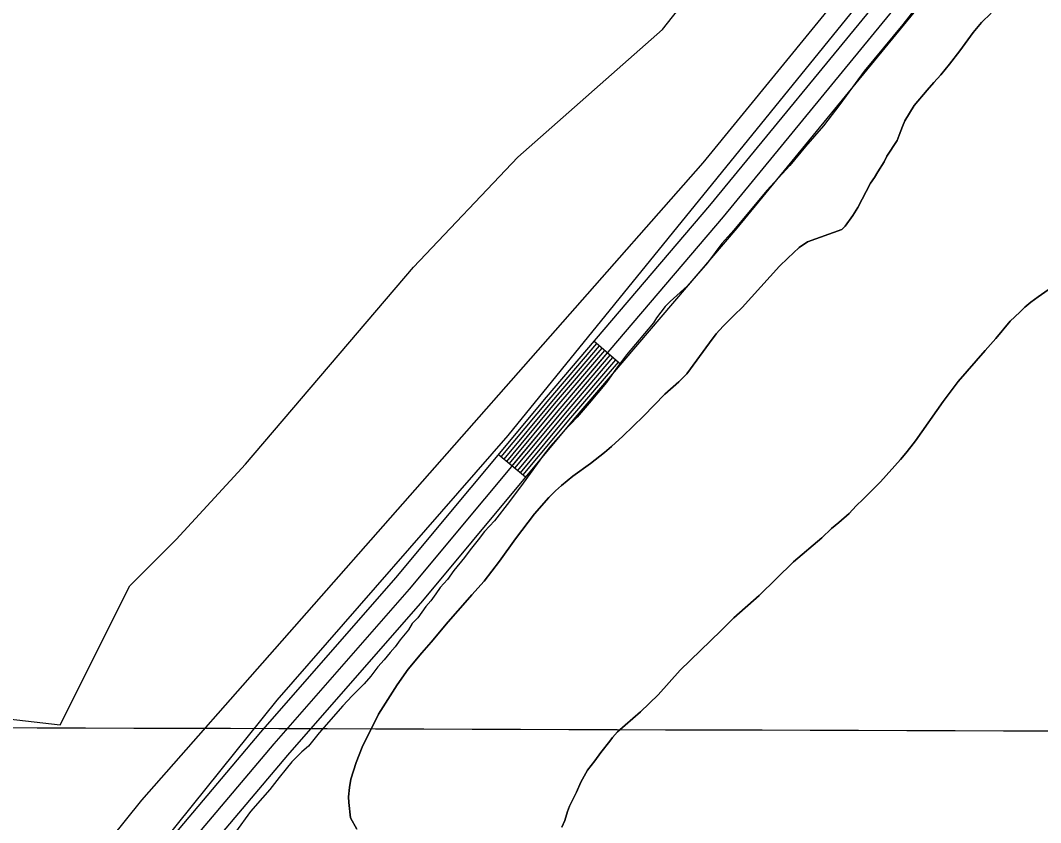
# Model space of a CAD drawing. Extents: x 3161615 to 3199515, y 867541 to 892976.
# Drawn here: x 3168111 to 3168973, y 878983 to 879661 of the extents above; entities that cross this region are included whole.
import ezdxf

# ---------------------------------------------------------------- set-up
doc = ezdxf.new("R2010")
doc.units = 0
for name, color, linetype in [('V-GRID-MAJR', 7, 'Continuous'), ('V-ROAD-CNTR', 7, 'Continuous'), ('V-SITE-VEGE', 7, 'Continuous'), ('V-TOPO-SHOR', 7, 'Continuous')]:
    doc.layers.add(name, color=color, linetype=linetype)

msp = doc.modelspace()

# ---------------------------------------------------------------- linework, layer by layer
at = {"layer": 'V-GRID-MAJR'}
msp.add_spline([(3165838.64, 879070.16), (3171065.66, 879053.81), (3176292.68, 879038.23), (3181519.69, 879023.4), (3186746.72, 879009.34), (3191973.74, 878996.03), (3197200.76, 878983.49), (3197200.77, 878983.49)], degree=3, dxfattribs=at)
at = {"layer": 'V-ROAD-CNTR'}
for p, q in [((3168618.6, 879370.1), (3168595.78, 879389.57)), ((3168538.15, 879274.67), (3168515.1, 879293.87))]:
    msp.add_line(p, q, dxfattribs=at)
for points in [[(3168843.24, 879686.74), (3168693.7, 879504.35), (3168555.54, 879342.4), (3168428.28, 879189.68), (3168314.11, 879059.18), (3168220.33, 878948.01), (3168176.02, 878892.68), (3168134.4, 878830.7), (3168090.53, 878770.5), (3168062.04, 878720.78), (3168024.66, 878652.99), (3167996.96, 878580.15), (3167961.18, 878497.5), (3167956.21, 878480.27)], [(3168854.77, 879677.15), (3168705.21, 879494.73), (3168567.01, 879332.73), (3168439.69, 879179.94), (3168325.49, 879049.41), (3168231.92, 878938.49), (3168188.12, 878883.8), (3168146.69, 878822.09), (3168103.14, 878762.33), (3168075.12, 878713.43), (3168038.31, 878646.67), (3168010.86, 878574.5)], [(3168866.31, 879667.56), (3168716.72, 879485.1), (3168578.48, 879323.06), (3168451.09, 879170.2), (3168336.87, 879039.63), (3168243.51, 878928.96), (3168200.22, 878874.91), (3168158.99, 878813.49), (3168115.75, 878754.16), (3168088.19, 878706.08), (3168051.95, 878640.36), (3168024.76, 878568.85)], [(3168598.06, 879387.62), (3168557.83, 879340.47), (3168517.4, 879291.95)], [(3168600.35, 879385.68), (3168560.13, 879338.53), (3168519.71, 879290.03)], [(3168602.63, 879383.73), (3168562.42, 879336.6), (3168522.01, 879288.11)], [(3168604.91, 879381.78), (3168564.71, 879334.67), (3168524.32, 879286.19)], [(3168607.19, 879379.84), (3168567.01, 879332.73), (3168526.62, 879284.27)], [(3168609.48, 879377.89), (3168569.3, 879330.8), (3168528.93, 879282.35)], [(3168611.76, 879375.94), (3168571.59, 879328.86), (3168531.23, 879280.43)], [(3168614.04, 879374), (3168573.89, 879326.93), (3168533.54, 879278.51)], [(3168616.32, 879372.05), (3168576.18, 879325), (3168535.84, 879276.59)]]:
    msp.add_lwpolyline(points, dxfattribs=at)
at = {"layer": 'V-SITE-VEGE'}
for p, q in [((3168869.19, 879672.98), (3168857.08, 879657.39)), ((3168923.64, 879659.17), (3168931.8, 879666.96)), ((3168857.08, 879657.39), (3168824.39, 879617.84)), ((3168916.37, 879650.47), (3168923.64, 879659.17)), ((3168905.15, 879635.16), (3168916.37, 879650.47)), ((3168896.36, 879623.76), (3168905.15, 879635.16)), ((3168889.1, 879614.76), (3168896.36, 879623.76)), ((3168824.39, 879617.84), (3168803.79, 879589.66)), ((3168883.34, 879608.46), (3168889.1, 879614.76)), ((3168866.69, 879588.96), (3168877.59, 879601.86)), ((3168877.59, 879601.86), (3168883.34, 879608.46)), ((3168803.79, 879589.66), (3168789.86, 879571.68)), ((3168858.8, 879576.05), (3168866.69, 879588.96)), ((3168856.67, 879571.24), (3168858.8, 879576.05)), ((3168789.86, 879571.68), (3168774.73, 879554.3)), ((3168853.92, 879563.72), (3168856.67, 879571.24)), ((3168843.6, 879546), (3168852.1, 879559.22)), ((3168852.1, 879559.22), (3168853.92, 879563.72)), ((3168774.73, 879554.3), (3168761.42, 879538.12)), ((3168836.01, 879532.79), (3168841.17, 879541.2)), ((3168841.17, 879541.2), (3168843.6, 879546)), ((3168761.42, 879538.12), (3168742.06, 879517.16)), ((3168832.98, 879527.98), (3168836.01, 879532.79)), ((3168819, 879502.75), (3168829.64, 879523.18)), ((3168829.64, 879523.18), (3168832.98, 879527.98)), ((3168742.06, 879517.16), (3168714.21, 879483.6)), ((3168814.76, 879495.84), (3168819, 879502.75)), ((3168808.39, 879486.84), (3168814.76, 879495.84)), ((3168714.21, 879483.6), (3168703.92, 879472.21)), ((3168776.41, 879473.74), (3168805.37, 879484.14)), ((3168805.37, 879484.14), (3168808.39, 879486.84)), ((3168703.92, 879472.21), (3168691.81, 879456.03)), ((3168769.46, 879468.95), (3168776.41, 879473.74)), ((3168759.78, 879459.96), (3168769.46, 879468.95)), ((3168691.81, 879456.03), (3168674.86, 879436.25)), ((3168752.82, 879453.07), (3168759.78, 879459.96)), ((3168721.34, 879418.28), (3168752.82, 879453.07)), ((3168987.35, 879438.42), (3168971.34, 879427.05)), ((3168674.86, 879436.25), (3168660.35, 879423.09)), ((3168660.35, 879423.09), (3168656.12, 879418.9)), ((3168965.29, 879422.56), (3168960.16, 879418.37)), ((3168971.34, 879427.05), (3168965.29, 879422.56)), ((3168656.12, 879418.9), (3168648.85, 879409.3)), ((3168705.3, 879402.4), (3168714.68, 879411.99)), ((3168714.68, 879411.99), (3168721.34, 879418.28)), ((3168955.92, 879414.17), (3168947.75, 879406.68)), ((3168960.16, 879418.37), (3168955.92, 879414.17)), ((3168646.43, 879405.1), (3168623.43, 879378.14)), ((3168648.85, 879409.3), (3168646.43, 879405.1)), ((3168947.75, 879406.68), (3168935.64, 879391.98)), ((3168693.49, 879388.3), (3168699.25, 879395.8)), ((3168699.25, 879395.8), (3168705.3, 879402.4)), ((3168674.39, 879362.19), (3168693.49, 879388.3)), ((3168935.64, 879391.98), (3168926.56, 879381.79)), ((3168623.43, 879378.14), (3168614.95, 879366.75)), ((3168926.56, 879381.79), (3168903.85, 879355.69)), ((3168614.95, 879366.75), (3168606.46, 879354.75)), ((3168667.74, 879355.29), (3168674.39, 879362.19)), ((3168606.46, 879354.75), (3168591.94, 879337.37)), ((3168655.94, 879344.8), (3168667.74, 879355.29)), ((3168903.85, 879355.69), (3168891.11, 879338.58)), ((3168637.79, 879326.22), (3168655.94, 879344.8)), ((3168591.94, 879337.37), (3168581.65, 879325.39)), ((3168891.11, 879338.58), (3168867.77, 879305.57)), ((3168581.65, 879325.39), (3168570.16, 879313.41)), ((3168620.24, 879309.43), (3168637.79, 879326.22)), ((3168565.92, 879308.62), (3168559.26, 879300.83)), ((3168570.16, 879313.41), (3168565.92, 879308.62)), ((3168610.86, 879300.74), (3168620.24, 879309.43)), ((3168559.26, 879300.83), (3168553.81, 879294.24)), ((3168604.82, 879295.65), (3168610.86, 879300.74)), ((3168863.84, 879300.47), (3168859.59, 879295.06)), ((3168867.77, 879305.57), (3168863.84, 879300.47)), ((3168553.81, 879294.24), (3168536.24, 879269.65)), ((3168593.03, 879286.37), (3168604.82, 879295.65)), ((3168859.59, 879295.06), (3168855.05, 879289.67)), ((3168578.22, 879275.6), (3168593.03, 879286.37)), ((3168855.05, 879289.67), (3168838.1, 879270.77)), ((3168568.55, 879267.82), (3168578.22, 879275.6)), ((3168536.24, 879269.65), (3168524.73, 879254.06)), ((3168563.41, 879263.32), (3168568.55, 879267.82)), ((3168838.1, 879270.77), (3168823.57, 879256.08)), ((3168545.85, 879243.83), (3168557.96, 879257.63)), ((3168557.96, 879257.63), (3168563.41, 879263.32)), ((3168823.57, 879256.08), (3168817.52, 879250.39)), ((3168524.73, 879254.06), (3168512.02, 879237.88)), ((3168817.52, 879250.39), (3168811.77, 879244.09)), ((3168529.79, 879222.52), (3168545.85, 879243.83)), ((3168811.77, 879244.09), (3168803, 879236.3)), ((3168512.02, 879237.88), (3168503.55, 879228.9)), ((3168796.66, 879231.21), (3168788.49, 879223.42)), ((3168803, 879236.3), (3168796.66, 879231.21)), ((3168498.1, 879221.7), (3168491.44, 879213.31)), ((3168503.55, 879228.9), (3168498.1, 879221.7)), ((3168516.15, 879203.61), (3168529.79, 879222.52)), ((3168788.49, 879223.42), (3168764.6, 879203.05)), ((3168491.44, 879213.31), (3168486.59, 879206.71)), ((3168486.59, 879206.71), (3168477.51, 879195.93)), ((3168477.51, 879195.93), (3168472.06, 879188.13)), ((3168503.12, 879186.81), (3168516.15, 879203.61)), ((3168764.6, 879203.05), (3168735.55, 879174.58)), ((3168472.06, 879188.13), (3168466.01, 879181.54)), ((3168466.01, 879181.54), (3168462.37, 879176.15)), ((3168492.83, 879175.41), (3168503.12, 879186.81)), ((3168458.12, 879170.15), (3168453.89, 879165.36)), ((3168462.37, 879176.15), (3168458.12, 879170.15)), ((3168472.84, 879152.32), (3168489.19, 879170.91)), ((3168489.19, 879170.91), (3168492.83, 879175.41)), ((3168735.55, 879174.58), (3168714.08, 879155.71)), ((3168453.89, 879165.36), (3168447.22, 879155.76)), ((3168447.22, 879155.76), (3168442.39, 879150.97)), ((3168714.08, 879155.71), (3168703.19, 879144.92)), ((3168439.35, 879145.57), (3168432.09, 879137.18)), ((3168442.39, 879150.97), (3168439.35, 879145.57)), ((3168458.31, 879135.22), (3168472.84, 879152.32)), ((3168703.19, 879144.92), (3168668.71, 879111.65)), ((3168432.09, 879137.18), (3168427.85, 879131.19)), ((3168450.43, 879126.22), (3168458.31, 879135.22)), ((3168427.85, 879131.19), (3168423.61, 879126.39)), ((3168418.77, 879120.4), (3168413.32, 879114.41)), ((3168423.61, 879126.39), (3168418.77, 879120.4)), ((3168438.92, 879112.42), (3168450.43, 879126.22)), ((3168413.32, 879114.41), (3168407.26, 879106.62)), ((3168429.53, 879099.21), (3168438.92, 879112.42)), ((3168668.71, 879111.65), (3168650.24, 879090.66)), ((3168407.26, 879106.62), (3168401.82, 879100.02)), ((3168401.82, 879100.02), (3168391.54, 879089.85)), ((3168413.75, 879074.29), (3168429.53, 879099.21)), ((3168391.54, 879089.85), (3168383.67, 879081.46)), ((3168650.24, 879090.66), (3168635.41, 879076.27)), ((3168383.67, 879081.46), (3168363.7, 879058.69)), ((3168635.41, 879076.27), (3168615.76, 879059.49)), ((3168400.07, 879046.65), (3168413.75, 879074.29)), ((3168363.7, 879058.69), (3168354.62, 879047.3)), ((3168615.76, 879059.49), (3168611.52, 879054.7)), ((3168609.4, 879051.69), (3168601.82, 879042.09)), ((3168611.52, 879054.7), (3168609.4, 879051.69)), ((3168349.18, 879042.52), (3168340.72, 879034.14)), ((3168354.62, 879047.3), (3168349.18, 879042.52)), ((3168394.89, 879033.42), (3168400.07, 879046.65)), ((3168601.82, 879042.09), (3168596.67, 879034.89)), ((3168340.72, 879034.14), (3168335.87, 879028.14)), ((3168390.61, 879019.59), (3168394.89, 879033.42)), ((3168596.67, 879034.89), (3168590.61, 879027.09)), ((3168335.87, 879028.14), (3168329.82, 879020.95)), ((3168590.61, 879027.09), (3168584.84, 879016.87)), ((3168329.82, 879020.95), (3168321.95, 879010.76)), ((3168389.37, 879012.37), (3168390.61, 879019.59)), ((3168584.84, 879016.87), (3168581.19, 879008.46)), ((3168321.95, 879010.76), (3168315.9, 879003.57)), ((3168388.43, 879004.54), (3168389.37, 879012.37)), ((3168581.19, 879008.46), (3168575.41, 878996.74)), ((3168315.9, 879003.57), (3168305.61, 878992.19)), ((3168388.71, 878999.72), (3168388.43, 879004.54)), ((3168390.15, 878986.77), (3168388.71, 878999.72)), ((3168305.61, 878992.19), (3168292.89, 878974.8)), ((3168573.58, 878992.23), (3168571.44, 878984.41)), ((3168575.41, 878996.74), (3168573.58, 878992.23)), ((3168395.53, 878977.1), (3168390.15, 878986.77)), ((3168571.44, 878984.41), (3168568.7, 878979))]:
    msp.add_line(p, q, dxfattribs=at)
for points in [[(3168971.91, 879888.11), (3168688.1, 879540.45), (3168213.47, 879001.81), (3168174.32, 878952.85), (3168159.64, 878938.16), (3168096.03, 878943.05)], [(3168100.92, 879070.37), (3168144.96, 879065.47), (3168203.68, 879182.99), (3168242.82, 879222.16), (3168301.54, 879285.82), (3168443.44, 879452.31), (3168531.52, 879545.34), (3168653.85, 879653.07), (3168727.25, 879746.11)]]:
    msp.add_lwpolyline(points, dxfattribs=at)
at = {"layer": 'V-TOPO-SHOR'}
for points in [[(3167942.81, 878474.07), (3167973, 878573.69), (3168033.16, 878698.15), (3168098.23, 878792.69), (3168148.27, 878862.34), (3168328.36, 879086.17), (3168523.4, 879309.96), (3168835.4, 879694.2), (3169070.47, 879972.72), (3169195.59, 880149.35), (3169280.78, 880311.13), (3169341.06, 880475.47), (3169378.9, 880637.38), (3169399.28, 880796.85), (3169397.11, 880916.5), (3169387.48, 881038.66), (3169357.98, 881188.29), (3169249.34, 881559.98), (3169120.75, 881931.73), (3169103.42, 881974.15)], [(3168931.8, 879666.96), (3168923.64, 879659.17), (3168916.37, 879650.47), (3168905.15, 879635.16), (3168896.37, 879623.76), (3168889.1, 879614.76), (3168883.34, 879608.46), (3168877.59, 879601.86), (3168866.69, 879588.96), (3168858.8, 879576.05), (3168856.67, 879571.24), (3168853.92, 879563.72), (3168852.1, 879559.22), (3168843.6, 879546), (3168841.17, 879541.2), (3168836.01, 879532.79), (3168832.98, 879527.98), (3168829.64, 879523.18), (3168819, 879502.75), (3168814.76, 879495.84), (3168808.39, 879486.84), (3168805.37, 879484.14), (3168776.41, 879473.74), (3168769.46, 879468.95), (3168759.78, 879459.96), (3168752.82, 879453.07), (3168721.34, 879418.28), (3168714.68, 879411.99), (3168705.3, 879402.4), (3168699.25, 879395.8), (3168693.49, 879388.3), (3168674.39, 879362.19), (3168667.74, 879355.29), (3168655.94, 879344.8), (3168637.79, 879326.22), (3168620.24, 879309.43), (3168610.86, 879300.74), (3168604.82, 879295.65), (3168593.03, 879286.37), (3168578.22, 879275.6), (3168568.55, 879267.82), (3168563.41, 879263.32), (3168557.96, 879257.63), (3168545.85, 879243.83), (3168529.79, 879222.52), (3168516.15, 879203.61), (3168503.12, 879186.81), (3168492.83, 879175.41), (3168489.19, 879170.91), (3168472.84, 879152.32), (3168458.31, 879135.22), (3168450.43, 879126.22), (3168438.92, 879112.42), (3168429.53, 879099.21), (3168413.75, 879074.29), (3168400.07, 879046.65), (3168394.89, 879033.42), (3168390.61, 879019.59), (3168389.37, 879012.37), (3168388.43, 879004.54), (3168388.71, 878999.72), (3168390.15, 878986.77), (3168395.53, 878977.1)], [(3168568.7, 878979), (3168571.44, 878984.41), (3168573.58, 878992.23), (3168575.41, 878996.74), (3168581.19, 879008.46), (3168584.84, 879016.87), (3168590.61, 879027.09), (3168596.67, 879034.89), (3168601.82, 879042.09), (3168609.4, 879051.69), (3168611.52, 879054.7), (3168615.76, 879059.49), (3168635.41, 879076.27), (3168650.24, 879090.65), (3168668.71, 879111.65), (3168703.19, 879144.92), (3168714.08, 879155.71), (3168735.55, 879174.58), (3168764.6, 879203.05), (3168788.49, 879223.42), (3168796.66, 879231.21), (3168803, 879236.3), (3168811.77, 879244.09), (3168817.52, 879250.39), (3168823.57, 879256.08), (3168838.1, 879270.77), (3168855.05, 879289.67), (3168859.59, 879295.06), (3168863.84, 879300.47), (3168867.77, 879305.57), (3168891.12, 879338.58), (3168903.85, 879355.69), (3168926.56, 879381.79), (3168935.64, 879391.98), (3168947.75, 879406.68), (3168955.92, 879414.17), (3168960.16, 879418.37), (3168965.29, 879422.56), (3168971.34, 879427.05), (3168987.35, 879438.42)]]:
    msp.add_lwpolyline(points, dxfattribs=at)

doc.saveas('drawing.dxf')
